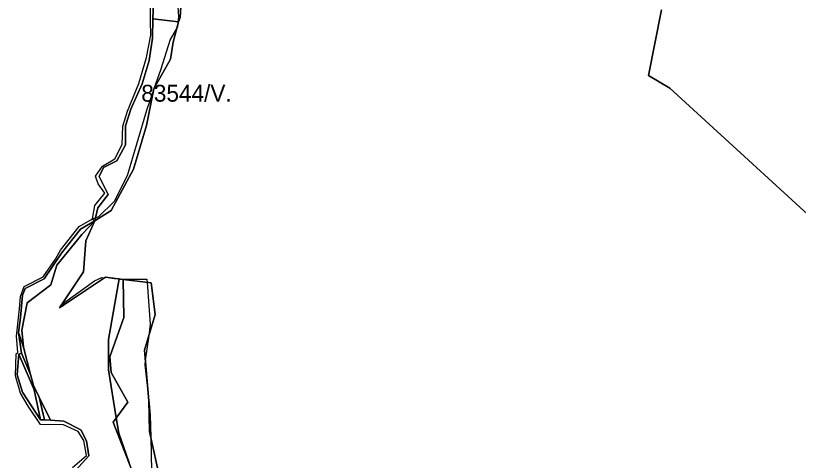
# Model space of a CAD drawing. Extents: x -477304 to -465429, y -1159113 to -1149210.
# Drawn here: x -476388 to -475693, y -1154387 to -1153991 of the extents above; entities that cross this region are included whole.
import ezdxf

# ---------------------------------------------------------------- set-up
doc = ezdxf.new("R2010")
doc.units = 0
for name, color, linetype in [('BPEJ_s', 7, 'Continuous'), ('ostatni_s', 7, 'Continuous'), ('PUPFL_s', 7, 'Continuous'), ('trav_porost_s', 7, 'Continuous'), ('voda_s', 7, 'Continuous')]:
    doc.layers.add(name, color=color, linetype=linetype)

msp = doc.modelspace()

# ---------------------------------------------------------------- linework, layer by layer
at = {"layer": 'BPEJ_s'}
for points in [[(-476244.5, -1153969.5), (-476243, -1153992), (-476243.51, -1153996.6), (-476243.89, -1154000), (-476244, -1154001), (-476250.5, -1154012.5), (-476259, -1154039.5), (-476264.51, -1154055.36), (-476265.2, -1154057.35), (-476271.5, -1154075.5), (-476288.5, -1154133.5), (-476300, -1154156.5), (-476314, -1154170), (-476316.78, -1154171.11), (-476317.36, -1154171.35), (-476319.32, -1154171.91), (-476319.15, -1154172.06), (-476317.42, -1154173.65), (-476325.21, -1154191.29), (-476327.45, -1154218.84), (-476347.65, -1154249.29), (-476346.78, -1154249.67), (-476345.36, -1154248.72), (-476344, -1154246), (-476317.5, -1154227), (-476311, -1154224), (-476308.52, -1154224.16), (-476307.87, -1154223.73), (-476299.69, -1154224.73), (-476295.5, -1154225), (-476290, -1154225.5), (-476271, -1154225.5), (-476270.79, -1154228.27), (-476268, -1154265.5), (-476269.41, -1154275.64), (-476272.47, -1154297.71), (-476273, -1154301.5), (-476269.16, -1154336.09), (-476268, -1154346.5), (-476267.61, -1154366.03), (-476267, -1154396)], [(-476244.5, -1153969.5), (-476243, -1153992), (-476243.51, -1153996.6), (-476243.89, -1154000), (-476244, -1154001), (-476250.5, -1154012.5), (-476259, -1154039.5), (-476264.51, -1154055.36), (-476265.2, -1154057.35), (-476271.5, -1154075.5), (-476288.5, -1154133.5), (-476300, -1154156.5), (-476314, -1154170), (-476316.78, -1154171.11), (-476317.36, -1154171.35), (-476319.32, -1154171.91), (-476317.13, -1154160.07), (-476308.37, -1154148.99), (-476314.26, -1154140.55), (-476316.58, -1154133.74), (-476310.59, -1154124.87), (-476299.56, -1154118.31), (-476292.99, -1154105.63), (-476292.36, -1154089.54), (-476288.4, -1154076.16), (-476278.16, -1154051.5), (-476271.3, -1154028.49), (-476267.65, -1154008.59), (-476267.97, -1153995.89), (-476267.95, -1153980.53)], [(-476337.07, -1154392.92), (-476324.76, -1154382.25), (-476326.99, -1154368.88), (-476331.96, -1154360.8), (-476345.06, -1154355.07), (-476365.54, -1154354.6), (-476376.6, -1154338.29), (-476383.4, -1154326.72), (-476387.59, -1154311.25), (-476387.04, -1154291.83), (-476385.66, -1154290.69), (-476386.94, -1154276), (-476384.24, -1154251.7), (-476383.4, -1154240.71), (-476379.89, -1154232.05), (-476363.13, -1154223.48), (-476352.07, -1154207.69), (-476347.78, -1154199.59), (-476331.26, -1154178.57), (-476320.7, -1154172.68), (-476319.32, -1154171.91), (-476319.15, -1154172.06), (-476317.42, -1154173.65), (-476325.21, -1154191.29), (-476327.45, -1154218.84), (-476347.65, -1154249.29), (-476346.78, -1154249.67), (-476345.36, -1154248.72), (-476344, -1154246), (-476317.5, -1154227), (-476311, -1154224), (-476308.52, -1154224.16), (-476307.87, -1154223.73), (-476299.69, -1154224.73), (-476295.5, -1154225), (-476295.54, -1154225.24), (-476305, -1154279), (-476305, -1154306), (-476298.19, -1154348.75), (-476296, -1154362.5), (-476286.82, -1154388.85)], [(-476286.82, -1154388.85), (-476296, -1154362.5), (-476298.19, -1154348.75), (-476305, -1154306), (-476305, -1154279), (-476295.54, -1154225.24), (-476295.5, -1154225), (-476290, -1154225.5), (-476271, -1154225.5), (-476270.79, -1154228.27), (-476268, -1154265.5), (-476269.41, -1154275.64), (-476272.47, -1154297.71), (-476273, -1154301.5), (-476269.16, -1154336.09), (-476268, -1154346.5), (-476267.61, -1154366.03), (-476267, -1154396)]]:
    msp.add_lwpolyline(points, dxfattribs=at)
at = {"layer": 'ostatni_s'}
for points in [[(-476245.7, -1153937.58), (-476238.3, -1153938.61), (-476241.39, -1153992.74), (-476242.85, -1153996.68), (-476265.77, -1153994.01), (-476264.99, -1153971.4), (-476261.43, -1153960.6)], [(-476385.19, -1154272.8), (-476380.53, -1154285.77), (-476374.35, -1154310.06), (-476382.45, -1154291.22)], [(-476381.46, -1154325.78), (-476386.24, -1154310.42), (-476384.67, -1154292.22), (-476371.15, -1154323.81), (-476365.39, -1154350.37)], [(-476362.05, -1154350.58), (-476365.39, -1154350.37), (-476371.15, -1154323.81), (-476384.67, -1154292.22), (-476382.45, -1154291.22), (-476374.35, -1154310.06), (-476371.86, -1154319.86), (-476366.73, -1154330.35)], [(-476366.73, -1154330.35), (-476356.67, -1154350.91), (-476362.05, -1154350.58)]]:
    msp.add_lwpolyline(points, close=True, dxfattribs=at)
at = {"layer": 'PUPFL_s'}
for points in [[(-476255.64, -1154420.18), (-476268.73, -1154360.94), (-476269.2, -1154333.55), (-476273.31, -1154288.55), (-476263.77, -1154256.99), (-476267.11, -1154228.72), (-476292.16, -1154225.65), (-476307.87, -1154223.73), (-476348.79, -1154251.01), (-476327.45, -1154218.84), (-476325.21, -1154191.29), (-476317.42, -1154173.65), (-476302.66, -1154164.46), (-476282.8, -1154127.52), (-476271.28, -1154088.83), (-476264.97, -1154056.17), (-476250, -1154029.94), (-476247.58, -1154014.79), (-476242.85, -1153996.68), (-476241.39, -1153992.74), (-476238.3, -1153938.61)], [(-475352.75, -1153984.87), (-475338.69, -1154011.34), (-475352.09, -1154014.95), (-475381.35, -1154022.83), (-475443.17, -1154025.66), (-475499.82, -1154029.51), (-475556.44, -1154021.02), (-475635.42, -1154012.08), (-475649.02, -1154046.75), (-475671.45, -1154068.19), (-475660.13, -1154079.7), (-475654.25, -1154085.13), (-475651.23, -1154087.99), (-475623.48, -1154114.25), (-475601.71, -1154149.02), (-475588.2, -1154168.75), (-475594.61, -1154165.94), (-475620.6, -1154190.85), (-475642.43, -1154206.13), (-475806.71, -1154055.75), (-475825.65, -1154044.41), (-475814.03, -1153985.87)], [(-475814.03, -1153985.87), (-475825.65, -1154044.41), (-475806.71, -1154055.75), (-475642.43, -1154206.13), (-475620.6, -1154190.85), (-475594.61, -1154165.94), (-475588.2, -1154168.75), (-475585.15, -1154173.3), (-475613.99, -1154199.7), (-475637.63, -1154216.91), (-475632.72, -1154228.55), (-475614.41, -1154259.01), (-475610.06, -1154266.26), (-475615.38, -1154280.61)]]:
    msp.add_lwpolyline(points, dxfattribs=at)
for points in [[(-476242.85, -1153996.68), (-476247.58, -1154014.79), (-476250, -1154029.94), (-476264.97, -1154056.17), (-476271.28, -1154088.83), (-476282.8, -1154127.52), (-476302.66, -1154164.46), (-476317.42, -1154173.65), (-476314.48, -1154161.92), (-476305.29, -1154150.31), (-476309.7, -1154141.92), (-476313.32, -1154134.04), (-476309.62, -1154126.27), (-476297.61, -1154120.33), (-476290.01, -1154105.95), (-476289.96, -1154089.01), (-476285.27, -1154074.36), (-476275.36, -1154051.75), (-476269.12, -1154031.02), (-476266.04, -1154011.2), (-476265.77, -1153994.01)], [(-476304.09, -1154294.52), (-476291.66, -1154259.44), (-476292.16, -1154225.65), (-476267.11, -1154228.72), (-476263.77, -1154256.99), (-476273.31, -1154288.55), (-476269.2, -1154333.55), (-476268.73, -1154360.94), (-476255.64, -1154420.18), (-476222.81, -1154490.38), (-476237.98, -1154597.39), (-476260.36, -1154583.68), (-476280.73, -1154404.52), (-476300.95, -1154352.54), (-476288.06, -1154334.82), (-476302.82, -1154308.33)]]:
    msp.add_lwpolyline(points, close=True, dxfattribs=at)
at = {"layer": 'trav_porost_s'}
msp.add_lwpolyline([(-476379.06, -1154233.77), (-476362.2, -1154225.1), (-476346.88, -1154202.18), (-476329.88, -1154181.07), (-476317.42, -1154173.65), (-476328.91, -1154185.78), (-476350.91, -1154213), (-476356.23, -1154230.62), (-476377.24, -1154246.59), (-476382.23, -1154270.68), (-476380.53, -1154285.77), (-476385.19, -1154272.8), (-476383.37, -1154259.55), (-476381.41, -1154239.52)], close=True, dxfattribs=at)
msp.add_lwpolyline([(-476334.48, -1154395.5), (-476322.71, -1154382.59), (-476324.63, -1154369.19), (-476329.79, -1154359.54), (-476344.87, -1154351.63), (-476356.67, -1154350.91), (-476366.73, -1154330.35), (-476371.86, -1154319.86), (-476374.35, -1154310.06), (-476380.53, -1154285.77), (-476382.23, -1154270.68), (-476377.24, -1154246.59), (-476356.23, -1154230.62), (-476350.91, -1154213), (-476328.91, -1154185.78), (-476317.42, -1154173.65), (-476325.21, -1154191.29), (-476327.45, -1154218.84), (-476348.79, -1154251.01), (-476307.87, -1154223.73), (-476292.16, -1154225.65), (-476291.66, -1154259.44), (-476304.09, -1154294.52), (-476302.82, -1154308.33), (-476288.06, -1154334.82), (-476300.95, -1154352.54), (-476280.73, -1154404.52)], dxfattribs=at)
at = {"layer": 'voda_s'}
for points in [[(-476264.99, -1153971.4), (-476265.77, -1153994.01), (-476266.04, -1154011.2), (-476269.12, -1154031.02), (-476275.36, -1154051.75), (-476285.27, -1154074.36), (-476289.96, -1154089.01), (-476290.01, -1154105.95), (-476297.61, -1154120.33), (-476309.62, -1154126.27), (-476313.32, -1154134.04), (-476309.7, -1154141.92), (-476305.29, -1154150.31), (-476314.48, -1154161.92), (-476317.42, -1154173.65), (-476329.88, -1154181.07), (-476346.88, -1154202.18), (-476362.2, -1154225.1), (-476379.06, -1154233.77), (-476381.41, -1154239.52), (-476383.37, -1154259.55), (-476385.19, -1154272.8), (-476382.45, -1154291.22), (-476384.67, -1154292.22), (-476386.24, -1154310.42), (-476381.46, -1154325.78), (-476365.39, -1154350.37), (-476362.05, -1154350.58), (-476356.67, -1154350.91), (-476344.87, -1154351.63), (-476329.79, -1154359.54), (-476324.63, -1154369.19), (-476322.71, -1154382.59), (-476334.48, -1154395.5)], [(-476387.59, -1154311.25), (-476387.04, -1154291.83), (-476385.66, -1154290.69), (-476386.94, -1154276), (-476384.24, -1154251.7), (-476383.4, -1154240.71), (-476379.89, -1154232.05), (-476363.13, -1154223.48), (-476352.07, -1154207.69), (-476347.78, -1154199.59), (-476331.26, -1154178.57), (-476319.32, -1154171.91), (-476317.13, -1154160.07), (-476308.37, -1154148.99), (-476314.26, -1154140.55), (-476316.58, -1154133.74), (-476310.59, -1154124.87), (-476299.56, -1154118.31), (-476292.99, -1154105.63), (-476292.36, -1154089.54), (-476288.4, -1154076.16), (-476278.16, -1154051.5), (-476271.3, -1154028.49), (-476267.65, -1154008.59), (-476267.97, -1153995.89), (-476267.95, -1153980.53)], [(-476337.07, -1154392.92), (-476324.76, -1154382.25), (-476326.99, -1154368.88), (-476331.96, -1154360.8), (-476345.06, -1154355.07), (-476365.54, -1154354.6), (-476376.6, -1154338.29), (-476383.4, -1154326.72), (-476387.59, -1154311.25)]]:
    msp.add_lwpolyline(points, dxfattribs=at)

# ---------------------------------------------------------------- texts
at = {"layer": 'BPEJ_s'}
msp.add_text('83544/V.', height=15, dxfattribs=at).set_placement((-476276.02, -1154067.62))

doc.saveas('drawing.dxf')
